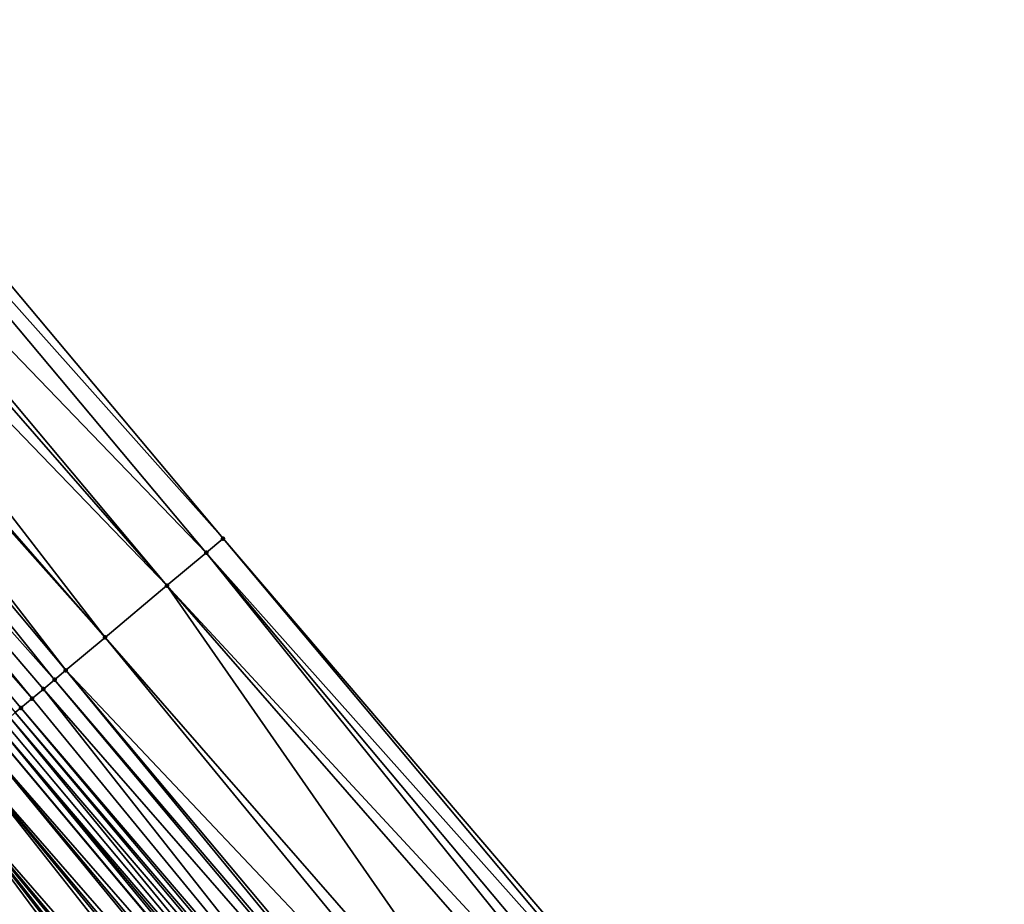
# Model space of a CAD drawing. Header units: feet. Extents: x 2004186 to 2014793, y 836912 to 864902.
# Tile 545 of 974: x 2008698 to 2008725, y 850466 to 850490. Entities that reach past the tile are written whole.
import ezdxf

# ---------------------------------------------------------------- set-up
doc = ezdxf.new("R2010")
doc.units = ezdxf.units.FT
doc.header["$LTSCALE"] = 100
doc.header["$MEASUREMENT"] = 0
for name, color, linetype, lineweight in [('EP_Travel Lane', 5, 'Continuous', 40), ('Road Shots', 4, 'Continuous', 200), ('Road X-Section', 30, 'Continuous', 13)]:
    doc.layers.add(name, color=color, linetype=linetype, lineweight=lineweight)
doc.layers.add('I-77 SB_MM21-27-Surface-Border', color=7, linetype='Continuous')
doc.layers.add('I-77 SB_MM21-27-Surface-TIN', color=7, linetype='Continuous')

msp = doc.modelspace()

# ---------------------------------------------------------------- linework, layer by layer
at = {"layer": 'EP_Travel Lane'}
msp.add_polyline3d([(2008915.867513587, 850210.6115616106, 427.1143977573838), (2008902.985485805, 850225.9102312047, 427.1784940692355), (2008890.103520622, 850241.2088264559, 427.2702091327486), (2008877.221518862, 850256.5074651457, 427.3457865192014), (2008864.339452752, 850271.8061802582, 427.3929722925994), (2008851.457444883, 850287.104826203, 427.4658543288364), (2008838.575445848, 850302.4034616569, 427.542645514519), (2008825.692796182, 850317.7030101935, 427.605300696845), (2008812.811069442, 850333.0017262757, 427.7104481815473), (2008799.929318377, 850348.3004712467, 427.8060935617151), (2008787.047602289, 850363.5991746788, 427.9153491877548), (2008774.165686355, 850378.8981154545, 427.9468093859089), (2008761.283878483, 850394.1969278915, 428.0203162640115), (2008748.402164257, 850409.4956291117, 428.1303267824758), (2008735.520360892, 850424.7944361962, 428.2056198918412), (2008722.668771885, 850440.0799362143, 428.2471477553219), (2008709.8114582, 850455.3993182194, 428.3277989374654), (2008696.954085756, 850470.7187702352, 428.3810532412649), (2008684.096679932, 850486.038262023, 428.4187279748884), (2008671.239433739, 850501.3575636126, 428.5308118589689), (2008658.29212345, 850516.6541551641, 428.6017493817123), (2008645.370726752, 850531.9194284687, 428.7031373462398)], dxfattribs=at)
at = {"layer": 'I-77 SB_MM21-27-Surface-Border', "color": 3, "linetype": 'ByBlock', "lineweight": -2}
msp.add_polyline3d([(2008646.361944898, 850532.7559156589, 428.6848229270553), (2008660.176727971, 850518.2445676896, 428.5672643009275), (2008673.565362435, 850503.3065174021, 428.4832371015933), (2008690.395408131, 850491.3159234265, 428.3358796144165), (2008703.239696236, 850475.9856084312, 428.2598247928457), (2008716.237136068, 850460.7839192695, 428.1125989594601), (2008729.081235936, 850445.4538289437, 427.9486738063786), (2008741.913914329, 850430.1807046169, 427.8709516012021), (2008754.797180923, 850414.8831864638, 427.7847865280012), (2008767.680465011, 850399.5856475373, 427.7054260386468), (2008780.716760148, 850384.416901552, 427.6395433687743), (2008793.600095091, 850369.1193022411, 427.5799843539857), (2008806.483406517, 850353.8217308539, 427.5113196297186), (2008819.366612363, 850338.5242848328, 427.4015260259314), (2008832.24980813, 850323.2268507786, 427.2877568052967), (2008845.133555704, 850307.9270554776, 427.2317078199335), (2008857.862602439, 850292.499557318, 427.1704268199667), (2008870.591658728, 850277.0720478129, 427.113381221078), (2008883.16774643, 850261.5156949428, 427.0646691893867), (2008895.743853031, 850245.9593196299, 427.0242948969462), (2008908.472840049, 850230.5318923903, 426.9366870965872), (2008921.048963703, 850214.9754968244, 426.9038368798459)], dxfattribs=at)
at = {"layer": 'I-77 SB_MM21-27-Surface-TIN', "color": 128, "linetype": 'ByBlock', "lineweight": -2}
for points in [[(2008690.395408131, 850491.3159234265, 428.3358796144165), (2008689.935518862, 850490.9305640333, 428.3468205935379), (2008703.239696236, 850475.9856084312, 428.2598247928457)], [(2008689.935518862, 850490.9305640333, 428.3468205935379), (2008688.862416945, 850490.0314242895, 428.3597798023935), (2008702.779808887, 850475.6002467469, 428.2716594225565)], [(2008689.935518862, 850490.9305640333, 428.3468205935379), (2008702.779808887, 850475.6002467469, 428.2716594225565), (2008703.239696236, 850475.9856084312, 428.2598247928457)], [(2008688.862416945, 850490.0314242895, 428.3597798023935), (2008688.555825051, 850489.7745168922, 428.3675173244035), (2008701.706743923, 850474.7010628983, 428.3018462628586)], [(2008688.862416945, 850490.0314242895, 428.3597798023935), (2008701.706743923, 850474.7010628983, 428.3018462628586), (2008702.779808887, 850475.6002467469, 428.2716594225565)], [(2008688.555825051, 850489.7745168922, 428.3675173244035), (2008687.78932893, 850489.1322679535, 428.3792213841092), (2008701.706743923, 850474.7010628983, 428.3018462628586)], [(2008687.78932893, 850489.1322679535, 428.3792213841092), (2008686.869548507, 850488.3615514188, 428.4002236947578), (2008700.020482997, 850473.2880787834, 428.3418300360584)], [(2008687.78932893, 850489.1322679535, 428.3792213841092), (2008700.020482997, 850473.2880787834, 428.3418300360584), (2008701.706743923, 850474.7010628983, 428.3018462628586)], [(2008686.869548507, 850488.3615514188, 428.4002236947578), (2008686.716245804, 850488.2331057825, 428.4009425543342), (2008700.020482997, 850473.2880787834, 428.3418300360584)], [(2008686.716245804, 850488.2331057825, 428.4009425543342), (2008686.103060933, 850487.7192922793, 428.4159130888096), (2008698.947404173, 850472.3889114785, 428.3655534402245)], [(2008686.716245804, 850488.2331057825, 428.4009425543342), (2008698.947404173, 850472.3889114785, 428.3655534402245), (2008700.020482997, 850473.2880787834, 428.3418300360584)], [(2008686.103060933, 850487.7192922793, 428.4159130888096), (2008685.336561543, 850487.0770472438, 428.4260921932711), (2008698.64078304, 850472.1320389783, 428.3596559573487)], [(2008686.103060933, 850487.7192922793, 428.4159130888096), (2008698.64078304, 850472.1320389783, 428.3596559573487), (2008698.947404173, 850472.3889114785, 428.3655534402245)], [(2008685.336561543, 850487.0770472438, 428.4260921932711), (2008684.876650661, 850486.6917136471, 428.4269547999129), (2008698.027585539, 850471.61824055, 428.3687348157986)], [(2008685.336561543, 850487.0770472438, 428.4260921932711), (2008698.334187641, 850471.8751357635, 428.3657584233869), (2008698.64078304, 850472.1320389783, 428.3596559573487)], [(2008685.336561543, 850487.0770472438, 428.4260921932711), (2008698.027585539, 850471.61824055, 428.3687348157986), (2008698.334187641, 850471.8751357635, 428.3657584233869)], [(2008684.876650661, 850486.6917136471, 428.4269547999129), (2008697.72098682, 850471.3613412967, 428.3732894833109), (2008698.027585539, 850471.61824055, 428.3687348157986)], [(2008684.876650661, 850486.6917136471, 428.4269547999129), (2008697.567675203, 850471.232906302, 428.3698503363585), (2008697.72098682, 850471.3613412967, 428.3732894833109)], [(2008703.239696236, 850475.9856084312, 428.2598247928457), (2008702.779808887, 850475.6002467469, 428.2716594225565), (2008716.083832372, 850460.6554748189, 428.1128540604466)], [(2008703.239696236, 850475.9856084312, 428.2598247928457), (2008716.083832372, 850460.6554748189, 428.1128540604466), (2008716.237136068, 850460.7839192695, 428.1125989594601)], [(2008702.779808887, 850475.6002467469, 428.2716594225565), (2008701.706743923, 850474.7010628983, 428.3018462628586), (2008715.317363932, 850460.013192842, 428.1374632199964)], [(2008702.779808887, 850475.6002467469, 428.2716594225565), (2008715.623954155, 850460.2701022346, 428.1289472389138), (2008716.083832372, 850460.6554748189, 428.1128540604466)], [(2008702.779808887, 850475.6002467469, 428.2716594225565), (2008715.317363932, 850460.013192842, 428.1374632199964), (2008715.623954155, 850460.2701022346, 428.1289472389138)], [(2008701.706743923, 850474.7010628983, 428.3018462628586), (2008700.020482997, 850473.2880787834, 428.3418300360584), (2008713.171252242, 850458.2148033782, 428.2063409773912)], [(2008701.706743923, 850474.7010628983, 428.3018462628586), (2008714.857484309, 850459.6278219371, 428.1529003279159), (2008715.317363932, 850460.013192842, 428.1374632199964)], [(2008701.706743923, 850474.7010628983, 428.3018462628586), (2008713.171252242, 850458.2148033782, 428.2063409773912), (2008714.857484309, 850459.6278219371, 428.1529003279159)], [(2008700.020482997, 850473.2880787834, 428.3418300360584), (2008698.947404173, 850472.3889114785, 428.3655534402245), (2008712.711350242, 850457.8294591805, 428.211343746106)], [(2008700.020482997, 850473.2880787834, 428.3418300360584), (2008712.711350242, 850457.8294591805, 428.211343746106), (2008713.171252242, 850458.2148033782, 428.2063409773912)], [(2008698.64078304, 850472.1320389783, 428.3596559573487), (2008698.334187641, 850471.8751357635, 428.3657584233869), (2008711.484995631, 850456.8018141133, 428.2483368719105)], [(2008698.947404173, 850472.3889114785, 428.3655534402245), (2008698.64078304, 850472.1320389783, 428.3596559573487), (2008711.638291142, 850456.9302683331, 428.2442650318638)], [(2008698.64078304, 850472.1320389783, 428.3596559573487), (2008711.484995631, 850456.8018141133, 428.2483368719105), (2008711.638291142, 850456.9302683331, 428.2442650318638)], [(2008698.947404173, 850472.3889114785, 428.3655534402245), (2008711.7916001, 850457.0587065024, 428.2464639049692), (2008712.711350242, 850457.8294591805, 428.211343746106)], [(2008698.947404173, 850472.3889114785, 428.3655534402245), (2008711.638291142, 850456.9302683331, 428.2442650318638), (2008711.7916001, 850457.0587065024, 428.2464639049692)], [(2008698.334187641, 850471.8751357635, 428.3657584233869), (2008698.027585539, 850471.61824055, 428.3687348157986), (2008710.718548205, 850456.1595070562, 428.2827446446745)], [(2008698.334187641, 850471.8751357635, 428.3657584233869), (2008710.718548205, 850456.1595070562, 428.2827446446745), (2008711.484995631, 850456.8018141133, 428.2483368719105)], [(2008698.027585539, 850471.61824055, 428.3687348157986), (2008697.72098682, 850471.3613412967, 428.3732894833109), (2008710.718548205, 850456.1595070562, 428.2827446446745)], [(2008697.72098682, 850471.3613412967, 428.3732894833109), (2008697.567675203, 850471.232906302, 428.3698503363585), (2008710.565262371, 850456.0310412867, 428.2913289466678)], [(2008697.72098682, 850471.3613412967, 428.3732894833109), (2008710.565262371, 850456.0310412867, 428.2913289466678), (2008710.718548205, 850456.1595070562, 428.2827446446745)], [(2008697.414355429, 850471.1044810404, 428.3626084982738), (2008697.261043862, 850470.9760459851, 428.3591928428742), (2008710.105365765, 850455.64569065, 428.2988472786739)], [(2008697.567675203, 850471.232906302, 428.3698503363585), (2008697.414355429, 850471.1044810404, 428.3626084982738), (2008710.411967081, 850455.902586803, 428.2955038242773)], [(2008697.414355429, 850471.1044810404, 428.3626084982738), (2008710.105365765, 850455.64569065, 428.2988472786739), (2008710.411967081, 850455.902586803, 428.2955038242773)], [(2008697.567675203, 850471.232906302, 428.3698503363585), (2008710.411967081, 850455.902586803, 428.2955038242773), (2008710.565262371, 850456.0310412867, 428.2913289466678)], [(2008697.10775855, 850470.847579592, 428.3680207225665), (2008696.95448223, 850470.7191024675, 428.3810412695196), (2008709.8114582, 850455.3993182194, 428.3277989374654)], [(2008697.261043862, 850470.9760459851, 428.3591928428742), (2008697.10775855, 850470.847579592, 428.3680207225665), (2008710.105365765, 850455.64569065, 428.2988472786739)], [(2008697.10775855, 850470.847579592, 428.3680207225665), (2008709.8114582, 850455.3993182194, 428.3277989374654), (2008709.952090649, 850455.5172120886, 428.31242925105)], [(2008697.10775855, 850470.847579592, 428.3680207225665), (2008709.952090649, 850455.5172120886, 428.31242925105), (2008710.105365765, 850455.64569065, 428.2988472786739)], [(2008696.647893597, 850470.4621911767, 428.3902988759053), (2008709.798822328, 850455.3887254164, 428.329179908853), (2008696.954085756, 850470.7187702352, 428.3810532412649)], [(2008696.95448223, 850470.7191024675, 428.3810412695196), (2008696.954085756, 850470.7187702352, 428.3810532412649), (2008709.8114582, 850455.3993182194, 428.3277989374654)], [(2008709.798822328, 850455.3887254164, 428.329179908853), (2008709.8114582, 850455.3993182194, 428.3277989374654), (2008696.954085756, 850470.7187702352, 428.3810532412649)], [(2008696.647893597, 850470.4621911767, 428.3902988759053), (2008696.187986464, 850470.0768531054, 428.3929081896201), (2008709.338925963, 850455.0033744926, 428.3368104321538)], [(2008696.647893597, 850470.4621911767, 428.3902988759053), (2008709.492221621, 850455.1318285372, 428.3328070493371), (2008709.798822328, 850455.3887254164, 428.329179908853)], [(2008696.647893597, 850470.4621911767, 428.3902988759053), (2008709.338925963, 850455.0033744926, 428.3368104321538), (2008709.492221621, 850455.1318285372, 428.3328070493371)], [(2008696.187986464, 850470.0768531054, 428.3929081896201), (2008695.421481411, 850469.4346148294, 428.4004437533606), (2008708.572439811, 850454.3611136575, 428.353159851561)], [(2008696.187986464, 850470.0768531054, 428.3929081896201), (2008709.032342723, 850454.7464567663, 428.3485824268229), (2008709.338925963, 850455.0033744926, 428.3368104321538)], [(2008696.187986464, 850470.0768531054, 428.3929081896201), (2008708.879045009, 850454.6180051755, 428.3516272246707), (2008709.032342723, 850454.7464567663, 428.3485824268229)], [(2008696.187986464, 850470.0768531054, 428.3929081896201), (2008708.572439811, 850454.3611136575, 428.353159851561), (2008708.879045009, 850454.6180051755, 428.3516272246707)], [(2008695.421481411, 850469.4346148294, 428.4004437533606), (2008693.581866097, 850467.8932467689, 428.4170440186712), (2008707.346063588, 850453.3334943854, 428.3800749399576)], [(2008695.421481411, 850469.4346148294, 428.4004437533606), (2008708.26583741, 850454.1042187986, 428.355997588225), (2008708.572439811, 850454.3611136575, 428.353159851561)], [(2008695.421481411, 850469.4346148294, 428.4004437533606), (2008708.112544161, 850453.9757618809, 428.3611235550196), (2008708.26583741, 850454.1042187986, 428.355997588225)], [(2008695.421481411, 850469.4346148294, 428.4004437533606), (2008707.805960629, 850453.7188445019, 428.3727597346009), (2008708.112544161, 850453.9757618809, 428.3611235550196)], [(2008695.421481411, 850469.4346148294, 428.4004437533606), (2008707.652664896, 850453.5903905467, 428.3767282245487), (2008707.805960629, 850453.7188445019, 428.3727597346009)], [(2008695.421481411, 850469.4346148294, 428.4004437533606), (2008707.346063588, 850453.3334943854, 428.3800749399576), (2008707.652664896, 850453.5903905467, 428.3767282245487)], [(2008693.581866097, 850467.8932467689, 428.4170440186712), (2008692.508758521, 850466.9941137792, 428.4273606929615), (2008706.119677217, 850452.3058872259, 428.402257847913)], [(2008693.581866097, 850467.8932467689, 428.4170440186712), (2008706.886171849, 850452.9481379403, 428.3898626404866), (2008707.346063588, 850453.3334943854, 428.3800749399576)], [(2008693.581866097, 850467.8932467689, 428.4170440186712), (2008706.579570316, 850452.6912420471, 428.393104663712), (2008706.886171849, 850452.9481379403, 428.3898626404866)], [(2008693.581866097, 850467.8932467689, 428.4170440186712), (2008706.119677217, 850452.3058872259, 428.402257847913), (2008706.579570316, 850452.6912420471, 428.393104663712)], [(2008692.508758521, 850466.9941137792, 428.4273606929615), (2008691.129041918, 850465.8380938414, 428.4374245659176), (2008704.586680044, 850451.0213952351, 428.4233609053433)], [(2008692.508758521, 850466.9941137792, 428.4273606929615), (2008705.659772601, 850451.9205461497, 428.4060410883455), (2008706.119677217, 850452.3058872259, 428.402257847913)], [(2008692.508758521, 850466.9941137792, 428.4273606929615), (2008705.046574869, 850451.4067479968, 428.4150122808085), (2008705.659772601, 850451.9205461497, 428.4060410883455)], [(2008692.508758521, 850466.9941137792, 428.4273606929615), (2008704.586680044, 850451.0213952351, 428.4233609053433), (2008705.046574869, 850451.4067479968, 428.4150122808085)]]:
    msp.add_3dface(points, dxfattribs=at)
at = {"layer": 'Road Shots', "lineweight": 100}
for p in [(2008703.239696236, 850475.9856084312, 428.2598247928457), (2008702.779808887, 850475.6002467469, 428.2716594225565), (2008701.706743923, 850474.7010628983, 428.3018462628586), (2008700.020482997, 850473.2880787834, 428.3418300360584), (2008698.64078304, 850472.1320389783, 428.3596559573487), (2008698.947404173, 850472.3889114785, 428.3655534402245), (2008698.334187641, 850471.8751357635, 428.3657584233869), (2008698.027585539, 850471.61824055, 428.3687348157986), (2008697.72098682, 850471.3613412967, 428.3732894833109)]:
    msp.add_point(p, dxfattribs=at)
at = {"layer": 'Road X-Section', "extrusion": (-0.6422154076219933, 0.76651694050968, 0.003339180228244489), "elevation": -638114.4893708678, "flags": 128}
msp.add_lwpolyline([(-2085858.672539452, 2558.892748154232), (-2085858.872539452, 2558.894669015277), (-2085859.072539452, 2558.899760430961), (-2085859.672539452, 2558.926726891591), (-2085859.872539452, 2558.932374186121), (-2085860.272539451, 2558.93609686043), (-2085860.472539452, 2558.941358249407), (-2085860.672539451, 2558.951056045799), (-2085861.072539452, 2558.977072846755), (-2085861.272539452, 2558.986601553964), (-2085861.472539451, 2558.990398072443), (-2085861.672539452, 2558.991545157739), (-2085862.072539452, 2559.002002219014), (-2085863.272539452, 2559.019920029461), (-2085864.072539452, 2559.03505864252), (-2085864.872539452, 2559.05389714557), (-2085865.072539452, 2559.056356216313), (-2085865.672539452, 2559.072851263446), (-2085867.272539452, 2559.102460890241), (-2085867.672539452, 2559.109827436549), (-2085868.872539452, 2559.134674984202), (-2085869.472539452, 2559.143299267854), (-2085869.872539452, 2559.147565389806), (-2085870.672539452, 2559.16465860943), (-2085871.072539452, 2559.16958952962), (-2085871.472539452, 2559.178487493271), (-2085872.072539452, 2559.18454032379), (-2085872.872539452, 2559.185261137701), (-2085873.072539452, 2559.183776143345), (-2085873.472539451, 2559.19073444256), (-2085873.872539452, 2559.192184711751), (-2085877.272539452, 2559.208489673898), (-2085878.272539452, 2559.217184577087), (-2085879.472539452, 2559.222718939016), (-2085882.872539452, 2559.243757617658), (-2085884.072539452, 2559.254149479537), (-2085884.672539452, 2559.255754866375), (-2085885.272539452, 2559.255897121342), (-2085885.672539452, 2559.252310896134), (-2085886.072539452, 2559.255123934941), (-2085887.272539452, 2559.247435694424), (-2085888.672539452, 2559.235525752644), (-2085889.672539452, 2559.230978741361), (-2085891.472539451, 2559.220914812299), (-2085892.872539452, 2559.210598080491), (-2085895.272539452, 2559.193997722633), (-2085896.272539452, 2559.18646211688), (-2085896.872539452, 2559.183852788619), (-2085897.272539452, 2559.174595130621), (-2085897.472539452, 2559.161574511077), (-2085897.672539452, 2559.152746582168), (-2085897.872539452, 2559.15616225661), (-2085898.072539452, 2559.163404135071), (-2085898.272539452, 2559.166843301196), (-2085898.672539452, 2559.162288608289), (-2085899.072539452, 2559.159312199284), (-2085899.472539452, 2559.153209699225), (-2085899.872539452, 2559.159107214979), (-2085901.272539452, 2559.135383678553), (-2085903.472539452, 2559.09539968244), (-2085904.872539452, 2559.065212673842), (-2085905.472539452, 2559.053377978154)], dxfattribs=at)

doc.saveas('drawing.dxf')
